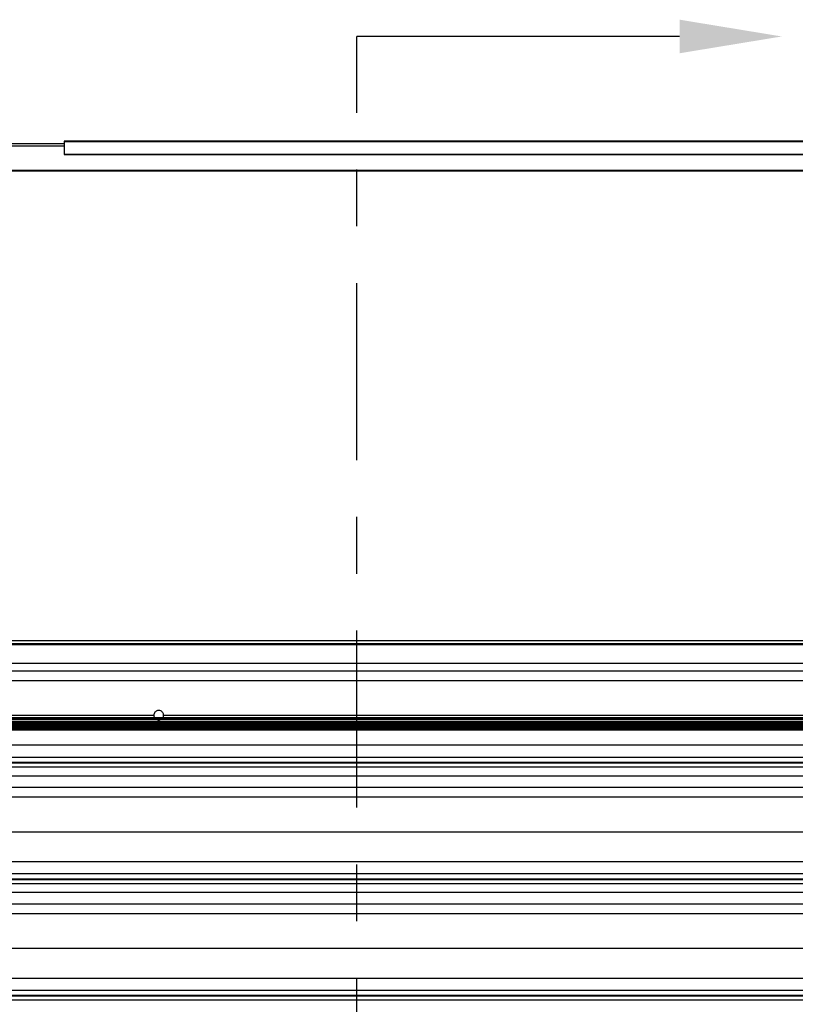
# Model space of a CAD drawing. Header units: inches. Extents: x 170 to 284, y 215 to 248.
# Tile 930 of 1056: x 229.21 to 230.58, y 243.46 to 245.19. Entities that reach past the tile are written whole.
import ezdxf
from ezdxf import colors
from ezdxf.entities.mleader import LeaderData, LeaderLine
from ezdxf.math import Vec2, Vec3

# ---------------------------------------------------------------- set-up
doc = ezdxf.new("R2010")
doc.units = ezdxf.units.IN
doc.header["$LTSCALE"] = 0.25
doc.header["$MEASUREMENT"] = 0
doc.linetypes.add('CENTER', pattern=[2, 1.25, -0.25, 0.25, -0.25])
doc.layers.add('LH TOP OF HOOD', color=7, linetype='Continuous')
doc.layers.add('SECTION CUTS', color=6, linetype='CENTER')
doc.styles.get("Standard").update_dxf_attribs({"font": 'romans.shx'})

msp = doc.modelspace()

# ---------------------------------------------------------------- linework, layer by layer
at = {"layer": 'LH TOP OF HOOD'}
for p, q in [((229.28678, 244.97442), (229.07277, 244.97442)), ((229.28678, 244.97014), (229.07277, 244.97014)), ((231.22278, 244.97896), (229.28678, 244.97896)), ((229.28678, 244.97896), (229.28678, 244.97841)), ((229.28678, 244.97841), (229.28678, 244.95603)), ((229.28678, 244.97841), (231.22278, 244.97841)), ((229.28678, 244.95603), (229.28678, 244.95545)), ((229.28678, 244.95603), (231.22278, 244.95603)), ((229.28678, 244.95545), (231.22278, 244.95545)), ((231.22278, 244.92734), (227.13676, 244.92734)), ((231.22278, 244.92629), (227.13676, 244.92629)), ((231.43542, 244.09804), (226.92413, 244.09804)), ((231.43542, 244.09285), (226.92413, 244.09285)), ((231.43542, 244.09074), (226.92413, 244.09074)), ((226.92413, 244.05847), (231.43542, 244.05847)), ((227.2537, 244.04518), (231.10584, 244.04518)), ((227.24016, 244.02811), (231.12573, 244.02811)), ((231.12435, 243.96218), (227.2352, 243.96218)), ((228.9144, 243.96672), (229.44514, 243.96672)), ((229.46226, 243.96672), (230.986, 243.96672)), ((227.2352, 243.96207), (231.12435, 243.96207)), ((231.12435, 243.95913), (227.2352, 243.95913)), ((227.2352, 243.95902), (231.12435, 243.95902)), ((227.2352, 243.956), (231.12435, 243.956)), ((231.12435, 243.95311), (227.24066, 243.95311)), ((227.24066, 243.953), (231.12435, 243.953)), ((231.12435, 243.95013), (227.24066, 243.95013)), ((227.24066, 243.95001), (231.12435, 243.95001)), ((231.12435, 243.94728), (227.24066, 243.94728)), ((227.24066, 243.94717), (231.12435, 243.94717)), ((231.12435, 243.9443), (227.24066, 243.9443)), ((227.24066, 243.94418), (231.12435, 243.94418)), ((231.12435, 243.9413), (227.24066, 243.9413)), ((227.24066, 243.94118), (231.12435, 243.94118)), ((227.16361, 243.91433), (231.19593, 243.91433)), ((227.16361, 243.89295), (231.19593, 243.89295)), ((231.19593, 243.88347), (227.16361, 243.88347)), ((227.16361, 243.88283), (231.19593, 243.88283)), ((227.16361, 243.87581), (231.19593, 243.87581)), ((227.16361, 243.86012), (231.19593, 243.86012)), ((227.16361, 243.83974), (231.19593, 243.83974)), ((227.24016, 243.82266), (231.11938, 243.82266)), ((227.19378, 243.76127), (231.16577, 243.76127)), ((227.16361, 243.70888), (231.19593, 243.70888)), ((227.16361, 243.6875), (231.19593, 243.6875)), ((231.19593, 243.67802), (227.16361, 243.67802)), ((227.16361, 243.67738), (231.19593, 243.67738)), ((227.16361, 243.67036), (231.19593, 243.67036)), ((227.16361, 243.65468), (231.19593, 243.65468)), ((227.16361, 243.63429), (231.19593, 243.63429)), ((227.24016, 243.61721), (231.11938, 243.61721)), ((227.19378, 243.55582), (231.16577, 243.55582)), ((227.16361, 243.50343), (231.19593, 243.50343)), ((227.16361, 243.48206), (231.19593, 243.48206)), ((231.19593, 243.47257), (227.16361, 243.47257)), ((227.16361, 243.47193), (231.19593, 243.47193)), ((227.16361, 243.46491), (231.19593, 243.46491))]:
    msp.add_line(p, q, dxfattribs=at)
for points, knots in [([(229.46226, 243.96672), (229.46225, 243.96705), (229.46221, 243.96834), (229.46154, 243.97054), (229.45985, 243.97292), (229.45745, 243.9746), (229.45463, 243.9754), (229.45171, 243.97521), (229.449, 243.97407), (229.44685, 243.97211), (229.44541, 243.96955), (229.44523, 243.96765), (229.44514, 243.96672)], [0, 0, 0, 0, 0.0371135, 0.1443586, 0.2516218, 0.3589567, 0.4663025, 0.5735867, 0.6808414, 0.7881476, 0.8955006, 1, 1, 1, 1]), ([(229.44514, 243.96672), (229.44521, 243.96578), (229.44533, 243.96414), (229.44619, 243.96277), (229.44656, 243.96218)], [0, 0, 0, 0, 0.5751179, 1, 1, 1, 1]), ([(229.46095, 243.96218), (229.46139, 243.96304), (229.46213, 243.96447), (229.46223, 243.96607), (229.46226, 243.96672)], [0, 0, 0, 0, 0.5965294, 1, 1, 1, 1]), ([(229.44688, 243.96159), (229.4469, 243.96155), (229.44736, 243.96067), (229.44846, 243.95973), (229.44967, 243.95926), (229.44999, 243.95913)], [0, 0, 0, 0, 0.0299488, 0.7438777, 1, 1, 1, 1]), ([(229.45085, 243.95876), (229.45113, 243.95863), (229.45202, 243.9582), (229.45397, 243.95813), (229.45571, 243.95819), (229.45657, 243.95866), (229.45659, 243.95868)], [0, 0, 0, 0, 0.1557676, 0.5002787, 0.9858014, 1, 1, 1, 1]), ([(229.45742, 243.95913), (229.45798, 243.95939), (229.45922, 243.95995), (229.46003, 243.96104), (229.46048, 243.96164)], [0, 0, 0, 0, 0.4534209, 1, 1, 1, 1])]:
    msp.add_open_spline(points, degree=3, knots=knots, dxfattribs=at)
at = {"layer": 'SECTION CUTS'}
msp.add_line((229.80284, 239.51635), (229.80284, 245.16362), dxfattribs=at)

# ---------------------------------------------------------------- leaders
ml = msp.add_multileader_mtext('Standard', dxfattribs=at)
ml.set_content('', color=256)
ml.set_leader_properties()
ml.build(insert=Vec2(0, 0))
ml.multileader.update_dxf_attribs({"dogleg_length": 0, "arrow_head_size": 0.18})
ctx = ml.context
ctx.base_point, ctx.char_height, ctx.arrow_head_size, ctx.landing_gap_size, ctx.plane_origin, ctx.plane_x_axis, ctx.plane_y_axis = Vec3(229.80284, 245.16362), 0.18, 0.18, 0, Vec3(230.55236, 245.16362), Vec3(0, 1), Vec3(-1, 0)
notes = []
notes.append((ctx, [(0, (1, 1, 0), (229.80284, 245.16362), (1, 0), 0, [(0, [(230.55236, 245.16362)], 0, [])])]))
ctx.mtext.insert, ctx.mtext.text_direction, ctx.mtext.rotation, ctx.mtext.flow_direction = Vec3(229.71284, 245.16362), Vec3(0, 1), 1.5707963, 5
for ctx, leaders in notes:
    for number, flags, end, landing, length, lines in leaders:
        leader = LeaderData()
        leader.index, (leader.has_last_leader_line, leader.has_dogleg_vector, leader.attachment_direction) = number, flags
        leader.last_leader_point, leader.dogleg_vector, leader.dogleg_length = Vec3(end), Vec3(landing), length
        for number, points, colour, breaks in lines:
            line = LeaderLine()
            line.index, line.vertices, line.color, line.breaks = number, Vec3.list(points), colors.encode_raw_color(colour), breaks
            leader.lines.append(line)
        ctx.leaders.append(leader)

doc.saveas('drawing.dxf')
